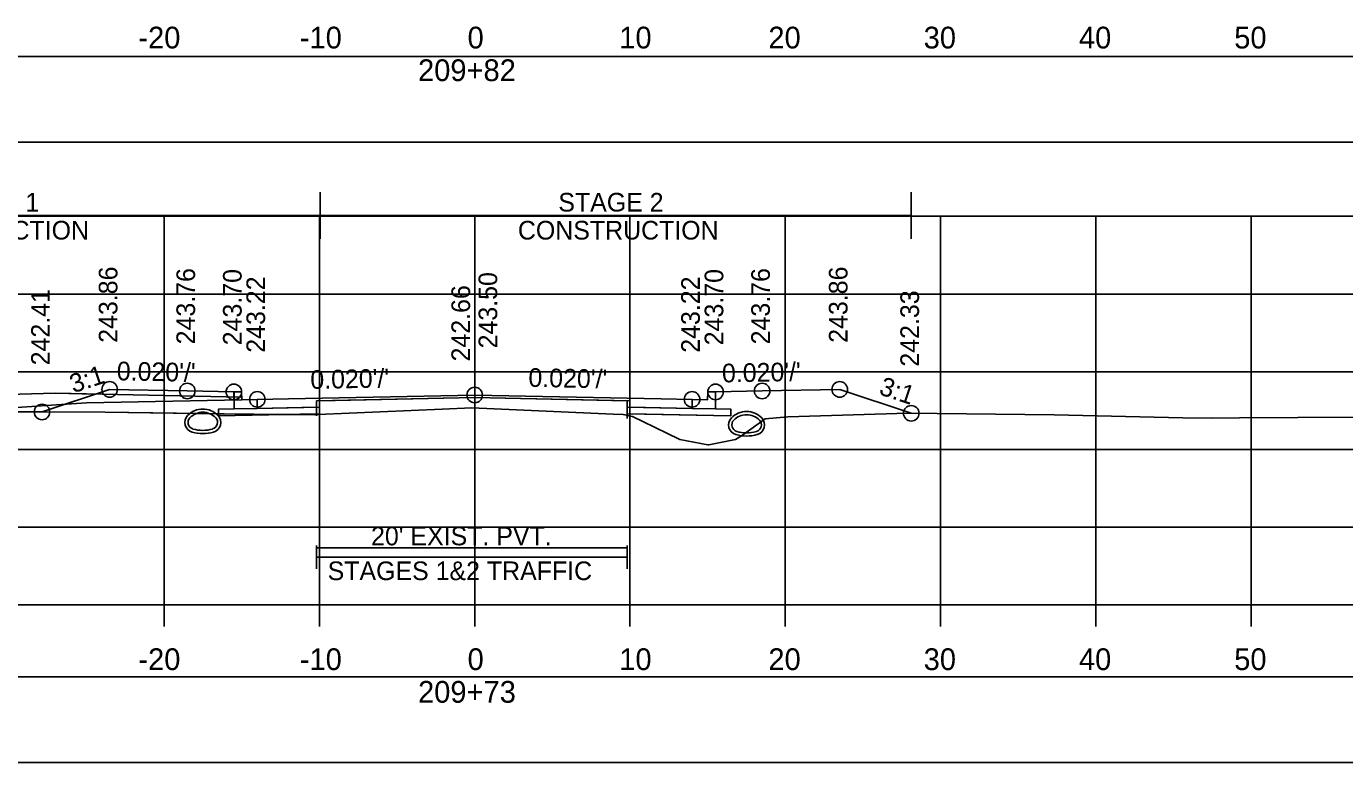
# Model space of a CAD drawing. Extents: x 1369627 to 1374022, y 380035 to 398173.
# Drawn here: x 1372069.7 to 1372154.6, y 382012.6 to 382060 of the extents above; entities that cross this region are included whole.
import ezdxf

# ---------------------------------------------------------------- set-up
doc = ezdxf.new("R2010")
doc.units = 0
for name, color, linetype in [('Default', 7, 'Continuous'), ('R_Alt Surface', 7, 'Continuous'), ('R_Axis', 7, 'Continuous'), ('R_Axis Annot', 7, 'Continuous'), ('R_Drive', 7, 'Continuous'), ('R_Exist Surface', 7, 'Continuous'), ('R_Fin Surface', 7, 'Continuous'), ('R_Grid', 7, 'Continuous'), ('R_MOT', 7, 'Continuous'), ('R_No Plot', 7, 'Continuous'), ('R_Xsect Elev', 7, 'Continuous'), ('R_Xsect Slope', 7, 'Continuous'), ('T_Vehicle Path Lt Minor', 7, 'Continuous'), ('T_Vehicle Path Rt', 7, 'Continuous')]:
    doc.layers.add(name, color=color, linetype=linetype)

msp = doc.modelspace()

# ---------------------------------------------------------------- linework, layer by layer
at = {"layer": 'Default'}
for p, q in [((1372088.352, 382025.123), (1372088.352, 382026.623)), ((1372108.352, 382025.123), (1372108.352, 382026.623)), ((1372088.352, 382025.873), (1372108.352, 382025.873))]:
    msp.add_line(p, q, dxfattribs=at)
for points in [[(1371948.53, 382052.569), (1372248.53, 382052.569), (1372248.53, 382058.091), (1371948.53, 382058.091)], [(1372083.02, 382036.501), (1372083.52, 382036.501), (1372083.53, 382036.001), (1372084.53, 382036.021), (1372084.53, 382035.434), (1372083.03, 382035.404)], [(1372113.53, 382036.001), (1372113.54, 382036.501), (1372114.04, 382036.501), (1372114.03, 382035.404), (1372112.53, 382035.434), (1372112.53, 382036.021)], [(1371948.53, 382012.647), (1372248.53, 382012.647), (1372248.53, 382018.17), (1371948.53, 382018.17)]]:
    msp.add_lwpolyline(points, close=True, dxfattribs=at)
at = {"layer": 'R_Alt Surface'}
msp.add_lwpolyline([(1372083.03, 382036.502), (1372083.03, 382035.404), (1372084.53, 382035.434), (1372088.352, 382035.511), (1372088.352, 382035.927), (1372098.53, 382036.131), (1372108.352, 382035.934), (1372108.352, 382035.518), (1372112.53, 382035.434), (1372114.03, 382035.404), (1372114.031, 382036.502)], dxfattribs=at)
for points in [[(1372082.03, 382035.384), (1372083.03, 382035.404), (1372084.53, 382035.434), (1372088.352, 382035.511), (1372088.352, 382035.094), (1372082.03, 382034.967)], [(1372115.03, 382035.384), (1372114.03, 382035.404), (1372112.53, 382035.434), (1372108.352, 382035.518), (1372108.352, 382035.101), (1372115.03, 382034.967)]]:
    msp.add_lwpolyline(points, close=True, dxfattribs=at)
at = {"layer": 'R_Axis'}
for p, q in [((1371948.53, 382022.801), (1372248.53, 382022.801)), ((1372078.53, 382021.401), (1372078.53, 382022.801)), ((1372088.53, 382021.401), (1372088.53, 382022.801)), ((1372098.53, 382021.401), (1372098.53, 382022.801)), ((1372108.53, 382021.401), (1372108.53, 382022.801)), ((1372118.53, 382021.401), (1372118.53, 382022.801)), ((1372128.53, 382021.401), (1372128.53, 382022.801)), ((1372138.53, 382021.401), (1372138.53, 382022.801)), ((1372148.53, 382021.401), (1372148.53, 382022.801))]:
    msp.add_line(p, q, dxfattribs=at)
at = {"layer": 'R_Drive'}
for points in [[(1372071.529, 382036.411), (1372061.532, 382036.151), (1372048.332, 382035.2)], [(1372083.53, 382036.001), (1372083.526, 382036.171), (1372071.529, 382036.411)]]:
    msp.add_lwpolyline(points, dxfattribs=at)
for centre, radius, start, end in [((1372081.02, 382034.047), 1.354, 43.64848, 136.35152), ((1372081.02, 382034.047), 1.146, 43.64848, 136.35152), ((1372116.04, 382033.89), 1.354, 43.64848, 136.35152), ((1372116.04, 382033.89), 1.146, 43.64848, 136.35152), ((1372080.507, 382034.536), 0.646, 136.35152, 253.95293), ((1372080.507, 382034.536), 0.438, 136.35152, 253.95293), ((1372081.532, 382034.536), 0.438, 286.04707, 43.64848), ((1372081.532, 382034.536), 0.646, 286.04707, 43.64848), ((1372115.527, 382034.379), 0.646, 136.35152, 253.95293), ((1372115.527, 382034.379), 0.438, 136.35152, 253.95293), ((1372116.552, 382034.379), 0.438, 286.04707, 43.64848), ((1372116.552, 382034.379), 0.646, 286.04707, 43.64848), ((1372081.02, 382036.317), 2.5, 253.95293, 286.04707), ((1372081.02, 382036.317), 2.292, 253.95293, 286.04707), ((1372116.04, 382036.161), 2.5, 253.95293, 286.04707), ((1372116.04, 382036.161), 2.292, 253.95293, 286.04707)]:
    msp.add_arc(centre, radius, start, end, dxfattribs=at)
at = {"layer": 'R_Exist Surface'}
msp.add_lwpolyline([(1372062.16, 382035.219), (1372074.727, 382035.205), (1372082.39, 382035.094), (1372088.184, 382035.031), (1372088.454, 382035.044), (1372096.435, 382035.388), (1372098.352, 382035.469), (1372107.447, 382035.073), (1372108.094, 382035.045), (1372108.205, 382035.034), (1372108.302, 382034.999), (1372108.697, 382034.928), (1372110.106, 382034.226), (1372111.748, 382033.431), (1372113.542, 382033.096), (1372113.59, 382033.087), (1372113.607, 382033.09), (1372115.333, 382033.432), (1372115.767, 382033.719), (1372117.228, 382034.776), (1372118.686, 382034.896), (1372126.415, 382035.129), (1372135.851, 382035.028), (1372144.13, 382034.828), (1372146.004, 382034.813), (1372147.786, 382034.827), (1372159.053, 382034.904)], dxfattribs=at)
at = {"layer": 'R_Fin Surface'}
msp.add_lwpolyline([(1372070.666, 382035.21), (1372075.02, 382036.661), (1372080.02, 382036.561), (1372083.02, 382036.501), (1372083.52, 382036.501), (1372083.53, 382036.001), (1372084.53, 382036.021), (1372086.53, 382036.061), (1372098.53, 382036.301), (1372110.53, 382036.061), (1372112.53, 382036.021), (1372113.53, 382036.001), (1372113.54, 382036.501), (1372114.04, 382036.501), (1372117.04, 382036.561), (1372122.04, 382036.661), (1372126.644, 382035.126)], dxfattribs=at)
at = {"layer": 'R_Grid'}
for p, q in [((1371948.53, 382047.801), (1372248.53, 382047.801)), ((1372078.53, 382022.801), (1372078.53, 382047.801)), ((1372088.53, 382022.801), (1372088.53, 382047.801)), ((1372098.53, 382022.801), (1372098.53, 382047.801)), ((1372108.53, 382022.801), (1372108.53, 382047.801)), ((1372118.53, 382022.801), (1372118.53, 382047.801)), ((1372128.53, 382022.801), (1372128.53, 382047.801)), ((1372138.53, 382022.801), (1372138.53, 382047.801)), ((1372148.53, 382022.801), (1372148.53, 382047.801)), ((1371948.53, 382042.801), (1372248.53, 382042.801)), ((1371948.53, 382037.801), (1372248.53, 382037.801)), ((1371948.53, 382032.801), (1372248.53, 382032.801)), ((1371948.53, 382027.801), (1372248.53, 382027.801)), ((1371948.53, 382022.801), (1372248.53, 382022.801))]:
    msp.add_line(p, q, dxfattribs=at)
at = {"layer": 'R_MOT'}
for p, q in [((1372088.581, 382046.351), (1372088.581, 382049.351)), ((1372126.644, 382046.351), (1372126.644, 382049.351)), ((1372048.294, 382047.851), (1372126.644, 382047.851))]:
    msp.add_line(p, q, dxfattribs=at)
at = {"layer": 'R_No Plot'}
for p, q in [((1372083.53, 382036.001), (1372073.53, 382035.801)), ((1372073.53, 382035.801), (1372064.673, 382035.216))]:
    msp.add_line(p, q, dxfattribs=at)
for points in [[(1372083.02, 382036.501), (1372083.03, 382035.404), (1372084.53, 382035.434), (1372088.53, 382035.514), (1372088.53, 382035.931), (1372098.53, 382036.131), (1372108.53, 382035.931), (1372108.53, 382035.514), (1372112.53, 382035.434), (1372114.03, 382035.404), (1372114.04, 382036.501)], [(1372088.352, 382026.469), (1372108.352, 382026.469)]]:
    msp.add_lwpolyline(points, dxfattribs=at)
for points in [[(1372098.53, 382036.301), (1372086.53, 382036.061), (1372084.53, 382036.021), (1372084.53, 382035.434), (1372088.53, 382035.514), (1372088.53, 382035.931), (1372098.53, 382036.131), (1372108.53, 382035.931), (1372108.53, 382035.514), (1372112.53, 382035.434), (1372112.53, 382036.021), (1372110.53, 382036.061)], [(1372088.53, 382035.514), (1372084.53, 382035.434), (1372083.03, 382035.404), (1372082.03, 382035.384), (1372082.03, 382034.967), (1372088.53, 382035.097)], [(1372108.53, 382035.514), (1372112.53, 382035.434), (1372114.03, 382035.404), (1372115.03, 382035.384), (1372115.03, 382034.967), (1372108.53, 382035.097)]]:
    msp.add_lwpolyline(points, close=True, dxfattribs=at)
for centre in [(1372075.02, 382036.661), (1372080.02, 382036.561), (1372083.02, 382036.501), (1372098.53, 382036.301), (1372114.04, 382036.501), (1372117.04, 382036.561), (1372122.04, 382036.661), (1372084.53, 382036.021), (1372112.53, 382036.021), (1372070.666, 382035.21), (1372126.644, 382035.126)]:
    msp.add_circle(centre, 0.5, dxfattribs=at)
at = {"layer": 'R_Xsect Elev'}
msp.add_line((1372098.53, 382035.461), (1372098.53, 382045.461), dxfattribs=at)
at = {"layer": 'T_Vehicle Path Lt Minor'}
for p, q in [((1372070.666, 382035.21), (1372074.114, 382036.359)), ((1372074.114, 382036.359), (1372071.529, 382036.411))]:
    msp.add_line(p, q, dxfattribs=at)
for points in [[(1372071.529, 382036.411), (1372061.532, 382036.151), (1372048.332, 382035.2)], [(1372048.332, 382035.2), (1372049.518, 382035.2), (1372058.528, 382035.195), (1372062.16, 382035.219), (1372070.666, 382035.21)]]:
    msp.add_lwpolyline(points, dxfattribs=at)
at = {"layer": 'T_Vehicle Path Rt'}
for p, q in [((1372083.03, 382035.404), (1372083.02, 382036.501)), ((1372114.04, 382036.501), (1372114.03, 382035.404)), ((1372082.03, 382035.384), (1372083.03, 382035.404)), ((1372082.03, 382035.099), (1372082.03, 382035.384)), ((1372082.03, 382035.099), (1372082.03, 382034.967)), ((1372082.03, 382034.967), (1372086.243, 382035.052)), ((1372088.352, 382035.094), (1372086.243, 382035.052)), ((1372088.352, 382035.511), (1372088.352, 382035.094)), ((1372088.352, 382035.094), (1372088.352, 382034.954)), ((1372088.352, 382035.039), (1372088.352, 382035.094)), ((1372088.352, 382035.094), (1372088.352, 382035.039)), ((1372108.352, 382035.518), (1372108.352, 382034.791)), ((1372108.352, 382035.101), (1372108.352, 382035.518)), ((1372108.352, 382035.101), (1372108.352, 382034.99)), ((1372108.352, 382034.99), (1372108.352, 382035.101))]:
    msp.add_line(p, q, dxfattribs=at)
for points in [[(1372083.02, 382036.501), (1372080.02, 382036.561), (1372075.02, 382036.661), (1372070.666, 382035.21)], [(1372108.352, 382035.518), (1372108.352, 382035.934), (1372098.53, 382036.131), (1372088.352, 382035.927), (1372088.352, 382035.511)], [(1372126.644, 382035.126), (1372122.04, 382036.661), (1372117.04, 382036.561), (1372114.04, 382036.501)], [(1372070.666, 382035.21), (1372074.727, 382035.205), (1372082.03, 382035.099)], [(1372086.243, 382035.052), (1372082.39, 382035.094), (1372082.03, 382035.099)], [(1372086.243, 382035.052), (1372088.184, 382035.031), (1372088.352, 382035.039)], [(1372088.352, 382035.039), (1372088.454, 382035.044), (1372096.435, 382035.388), (1372098.352, 382035.469), (1372107.447, 382035.073), (1372108.094, 382035.045), (1372108.205, 382035.034), (1372108.302, 382034.999), (1372108.352, 382034.99)], [(1372114.03, 382035.404), (1372115.03, 382035.384), (1372115.03, 382034.967), (1372108.352, 382035.101)], [(1372108.352, 382034.99), (1372108.697, 382034.928), (1372110.106, 382034.226), (1372111.748, 382033.431), (1372113.542, 382033.096), (1372113.59, 382033.087), (1372113.607, 382033.09), (1372115.333, 382033.432), (1372115.767, 382033.719), (1372117.228, 382034.776), (1372118.686, 382034.896), (1372126.415, 382035.129), (1372126.644, 382035.126)]]:
    msp.add_lwpolyline(points, dxfattribs=at)

# ---------------------------------------------------------------- texts
at = {"layer": 'R_Axis Annot'}
for s, height, p in [('-20', 1.4, (1372076.871, 382058.601)), ('-10', 1.4, (1372087.268, 382058.601)), ('0', 1.4, (1372098.072, 382058.601)), ('10', 1.4, (1372107.841, 382058.601)), ('20', 1.4, (1372117.444, 382058.601)), ('30', 1.4, (1372127.444, 382058.601)), ('40', 1.4, (1372137.444, 382058.601)), ('50', 1.4, (1372147.444, 382058.601)), ('209+82', 1.4, (1372094.881, 382056.501)), ("20' EXIST. PVT.", 1.2, (1372091.855, 382026.63)), ('STAGES 1&2 TRAFFIC', 1.2, (1372089.059, 382024.391)), ('-20', 1.4, (1372076.871, 382018.601)), ('-10', 1.4, (1372087.268, 382018.601)), ('0', 1.4, (1372098.072, 382018.601)), ('10', 1.4, (1372107.841, 382018.601)), ('20', 1.4, (1372117.444, 382018.601)), ('30', 1.4, (1372127.444, 382018.601)), ('40', 1.4, (1372137.444, 382018.601)), ('50', 1.4, (1372147.444, 382018.601)), ('209+73', 1.4, (1372094.881, 382016.501))]:
    msp.add_text(s, height=height, dxfattribs=at).set_placement(p)
at = {"layer": 'R_MOT'}
for s, p in [('STAGE 1', (1372063.708, 382048.107)), ('STAGE 2', (1372103.916, 382048.107)), ('CONSTRUCTION', (1372060.765, 382046.307)), ('CONSTRUCTION', (1372101.312, 382046.307))]:
    msp.add_text(s, height=1.2, dxfattribs=at).set_placement(p)
at = {"layer": 'R_Xsect Elev'}
for s, p in [('243.86', (1372075.52, 382039.661)), ('243.76', (1372080.52, 382039.561)), ('243.70', (1372083.52, 382039.501)), ('243.70', (1372114.54, 382039.501)), ('243.76', (1372117.54, 382039.561)), ('243.86', (1372122.54, 382039.661)), ('243.22', (1372085.03, 382039.021)), ('243.50', (1372099.981, 382039.301)), ('243.22', (1372113.03, 382039.021)), ('242.41', (1372071.166, 382038.21)), ('242.66', (1372098.23, 382038.461)), ('242.33', (1372127.144, 382038.126))]:
    msp.add_text(s, height=1.2, rotation=90, dxfattribs=at).set_placement(p)
at = {"layer": 'R_Xsect Slope'}
for s, rotation, p in [("0.020'/'", 358.85424, (1372075.47, 382037.252)), ("0.020'/'", 1.14576, (1372114.466, 382037.109)), ('3:1', 18.43323, (1372072.685, 382036.41)), ("0.020'/'", 1.14576, (1372087.956, 382036.689)), ("0.020'/'", 358.85424, (1372101.98, 382036.832)), ('3:1', 341.56677, (1372124.5, 382036.368))]:
    msp.add_text(s, height=1.2, rotation=rotation, dxfattribs=at).set_placement(p)

doc.saveas('drawing.dxf')
